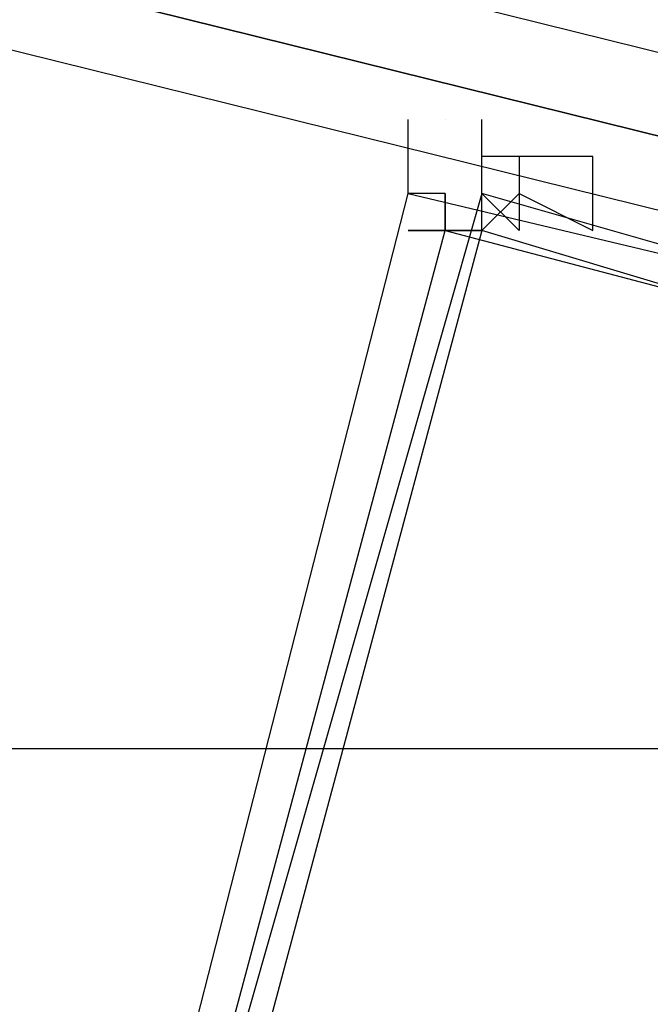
# Model space of a CAD drawing. Header units: feet. Extents: x -79 to 198, y -22 to 181.
# Tile 797 of 982: x 115.207 to 115.434, y 150.166 to 150.52. Entities that reach past the tile are written whole.
import ezdxf

# ---------------------------------------------------------------- set-up
doc = ezdxf.new("R2010")
doc.units = ezdxf.units.FT
doc.layers.add('A-AREA-UNIDAD', color=30, linetype='CONTINUOUS')
doc.layers.add('A-LINEA', color=7, linetype='CONTINUOUS')

msp = doc.modelspace()

# ---------------------------------------------------------------- linework, layer by layer
at = {"layer": 'A-AREA-UNIDAD'}
msp.add_lwpolyline([(122.848, 148.0889), (115.808, 150.2578), (115.2, 150.2578), (115.168, 150.4178), (111.328, 151.2178), (111.28, 151.3778), (104, 152.7289), (99.072, 153.3689), (92.192, 153.9022), (87.92, 153.9733), (87.92, 152.7289), (87.2, 149.8133), (91.36, 148.8889), (91.52, 148.5333), (92.672, 148.4089), (92.72, 147.2889), (92.512, 146.4889), (94.848, 146.0622), (96.96, 145.4222), (97.088, 143.9822), (93.088, 127.1644), (96.32, 126.4178)], dxfattribs=at)
at = {"layer": 'A-LINEA'}
for p, q in [((115.36, 150.4844), (115.36, 150.4844)), ((115.36, 150.4844), (115.36, 150.4844)), ((115.3733, 150.4711), (115.3733, 150.4711)), ((115.3733, 150.4711), (115.3733, 150.4711)), ((115.3733, 150.4711), (115.3733, 150.4711)), ((115.3733, 150.4711), (115.3733, 150.4711)), ((115.3733, 150.4444), (115.3867, 150.4578)), ((115.3733, 150.4444), (115.3867, 150.4578))]:
    msp.add_line(p, q, dxfattribs=at)
for points in [[(115.48, 150.4978), (111.6533, 151.4444), (111.64, 151.4311), (111.64, 151.4178), (115.4667, 150.4711), (115.48, 150.4711), (115.48, 150.4844), (115.48, 150.4978)], [(115.48, 150.4978), (111.6533, 151.4444), (111.64, 151.4311), (111.64, 151.4178), (115.4667, 150.4711), (115.48, 150.4711), (115.48, 150.4844), (115.48, 150.4978)], [(115.4667, 150.4711), (111.64, 151.4178), (111.64, 151.4044), (111.64, 151.3911), (115.4667, 150.4444), (115.4667, 150.4578), (115.4667, 150.4711)], [(115.4667, 150.4711), (111.64, 151.4178), (111.64, 151.4044), (111.64, 151.3911), (115.4667, 150.4444), (115.4667, 150.4578), (115.4667, 150.4711)], [(115.36, 150.4578), (115.36, 150.4444), (115.3733, 150.4444), (115.3733, 150.4444), (115.36, 150.4444), (115.36, 150.4444), (115.3467, 150.4444), (115.36, 150.4444), (115.36, 150.4444), (115.36, 150.4578), (115.36, 150.4578), (115.3467, 150.4578), (115.3467, 150.4578), (115.3467, 150.4844), (115.3467, 150.4844)], [(115.36, 150.4578), (115.36, 150.4444), (115.3733, 150.4444), (115.3733, 150.4444), (115.36, 150.4444), (115.36, 150.4444), (115.3467, 150.4444), (115.36, 150.4444), (115.36, 150.4444), (115.36, 150.4578), (115.36, 150.4578), (115.3467, 150.4578), (115.3467, 150.4578), (115.3467, 150.4844), (115.3467, 150.4844)], [(115.3733, 150.4444), (115.3733, 150.4444), (115.3733, 150.4444), (115.3733, 150.4444), (115.3733, 150.4578), (115.3733, 150.4578), (115.3733, 150.4578), (115.3733, 150.4578), (115.3733, 150.4844), (115.3733, 150.4844), (115.3733, 150.4844)], [(115.3733, 150.4444), (115.3733, 150.4444), (115.3733, 150.4444), (115.3733, 150.4444), (115.3733, 150.4578), (115.3733, 150.4578), (115.3733, 150.4578), (115.3733, 150.4578), (115.3733, 150.4844), (115.3733, 150.4844), (115.3733, 150.4844)], [(115.36, 150.4711), (115.36, 150.4711), (115.36, 150.4711)], [(115.36, 150.4711), (115.36, 150.4711), (115.36, 150.4711)], [(115.4, 150.4711), (115.3867, 150.4711), (115.3867, 150.4711), (115.3733, 150.4711)], [(115.3867, 150.4711), (115.3867, 150.4711), (115.3867, 150.4711), (115.3867, 150.4444), (115.3867, 150.4444), (115.3733, 150.4578), (115.3733, 150.4578)], [(115.4, 150.4711), (115.3867, 150.4711), (115.3867, 150.4711), (115.3733, 150.4711)], [(115.3867, 150.4711), (115.3867, 150.4711), (115.3867, 150.4711), (115.3867, 150.4444), (115.3867, 150.4444), (115.3733, 150.4578), (115.3733, 150.4578)], [(115.3867, 150.4578), (115.3867, 150.4578), (115.4133, 150.4444), (115.4133, 150.4444), (115.4133, 150.4711), (115.4133, 150.4711), (115.4, 150.4711), (115.4, 150.4711)], [(115.3867, 150.4578), (115.3867, 150.4578), (115.4133, 150.4444), (115.4133, 150.4444), (115.4133, 150.4711), (115.4133, 150.4711), (115.4, 150.4711), (115.4, 150.4711)], [(115.4933, 149.8178), (115.2, 149.8844), (115.3467, 150.4578), (115.6267, 150.3911), (115.4933, 149.8178)], [(115.4933, 149.8178), (115.2, 149.8844), (115.3467, 150.4578), (115.6267, 150.3911), (115.4933, 149.8178)], [(115.2133, 149.8978), (115.4933, 149.8178), (115.6533, 150.3778), (115.3733, 150.4578), (115.2133, 149.8978)], [(115.2133, 149.8978), (115.4933, 149.8178), (115.6533, 150.3778), (115.3733, 150.4578), (115.2133, 149.8978)], [(115.48, 149.8311), (115.2133, 149.8978), (115.36, 150.4444), (115.6133, 150.3778), (115.48, 149.8311)], [(115.48, 149.8311), (115.2133, 149.8978), (115.36, 150.4444), (115.6133, 150.3778), (115.48, 149.8311)], [(115.2267, 149.8978), (115.48, 149.8311), (115.64, 150.3644), (115.3733, 150.4444), (115.2267, 149.8978)], [(115.2267, 149.8978), (115.48, 149.8311), (115.64, 150.3644), (115.3733, 150.4444), (115.2267, 149.8978)], [(115.3867, 150.4444), (115.3867, 150.4444), (115.3867, 150.4444), (115.3867, 150.4444), (115.3867, 150.4444), (115.3867, 150.4444), (115.3867, 150.4444)], [(115.3867, 150.4444), (115.3867, 150.4444), (115.3867, 150.4444)], [(115.3867, 150.4444), (115.3867, 150.4444), (115.3867, 150.4444), (115.3867, 150.4444), (115.3867, 150.4444), (115.3867, 150.4444), (115.3867, 150.4444)], [(115.3867, 150.4444), (115.3867, 150.4444), (115.3867, 150.4444)]]:
    msp.add_lwpolyline(points, dxfattribs=at)
msp.add_lwpolyline([(115.36, 150.4578), (115.36, 150.4578), (115.36, 150.4444), (115.36, 150.4444)], close=True, dxfattribs=at)
msp.add_lwpolyline([(115.36, 150.4578), (115.36, 150.4578), (115.36, 150.4444), (115.36, 150.4444)], close=True, dxfattribs=at)

doc.saveas('drawing.dxf')
